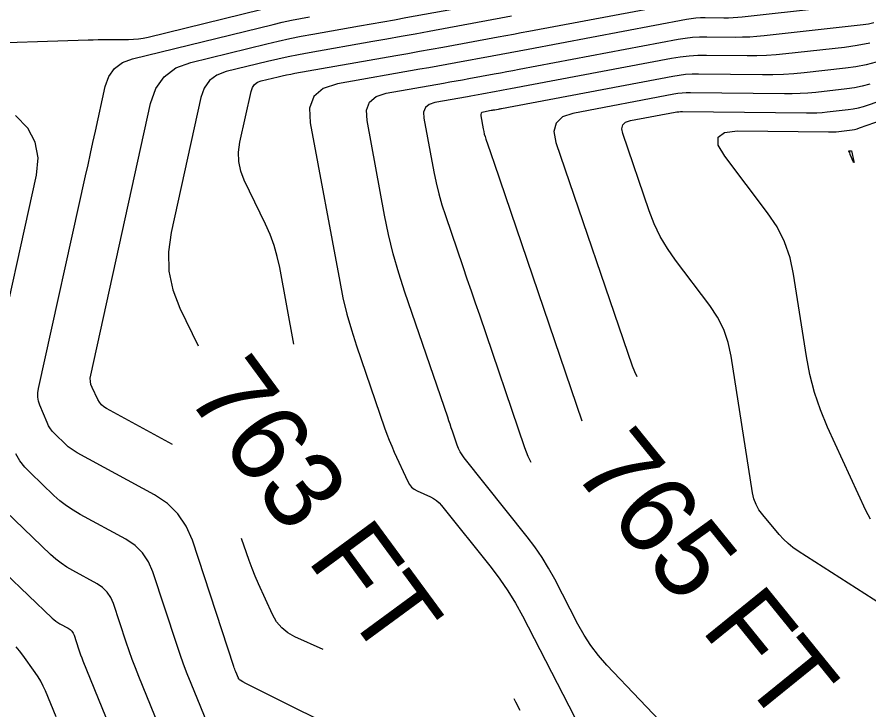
# Model space of a CAD drawing. Extents: x 1354696 to 1366163, y 660729 to 670380.
# Drawn here: x 1361893.5 to 1361958.5, y 664776.1 to 664829 of the extents above; entities that cross this region are included whole.
import ezdxf

# ---------------------------------------------------------------- set-up
doc = ezdxf.new("R2010")
doc.units = 0
doc.layers.add('R_Contour Annot', color=7, linetype='Continuous')
doc.layers.add('R_Contours', color=7, linetype='Continuous')

msp = doc.modelspace()

# ---------------------------------------------------------------- linework, layer by layer
at = {"layer": 'R_Contours'}
for points in [[(1361905.336, 664796.391), (1361900.301, 664799.132), (1361900.092, 664799.266), (1361899.912, 664799.427), (1361899.76, 664799.615), (1361899.635, 664799.83), (1361899.195, 664800.743), (1361899.105, 664800.974), (1361899.057, 664801.209), (1361899.049, 664801.449), (1361899.083, 664801.694), (1361903.643, 664822.421), (1361904.044, 664823.566), (1361904.69, 664824.472), (1361905.58, 664825.139), (1361906.716, 664825.566), (1361912.516, 664826.982), (1361913.393, 664827.189), (1361914.273, 664827.381), (1361915.156, 664827.559), (1361916.042, 664827.722), (1361919.593, 664828.346), (1361920.48, 664828.503), (1361921.368, 664828.661), (1361922.254, 664828.822), (1361923.141, 664828.984), (1361931.405, 664830.505)], [(1361914.596, 664804.055), (1361913.511, 664809.903), (1361913.323, 664810.758), (1361913.08, 664811.595), (1361912.781, 664812.414), (1361912.427, 664813.214), (1361910.806, 664816.571), (1361910.533, 664817.274), (1361910.385, 664817.992), (1361910.363, 664818.724), (1361910.466, 664819.472), (1361911.321, 664823.356), (1361911.423, 664823.647), (1361911.587, 664823.877), (1361911.813, 664824.047), (1361912.102, 664824.155), (1361913.381, 664824.468), (1361913.701, 664824.543), (1361914.023, 664824.613), (1361914.345, 664824.678), (1361914.669, 664824.738), (1361922.375, 664826.092), (1361923.273, 664826.25), (1361924.171, 664826.411), (1361925.069, 664826.573), (1361925.966, 664826.738), (1361930.184, 664827.514), (1361930.766, 664827.622), (1361931.348, 664827.73), (1361931.93, 664827.839), (1361932.512, 664827.948), (1361945.194, 664830.343)], [(1361889.586, 664826.971), (1361898.89, 664827.288), (1361899.274, 664827.299), (1361899.657, 664827.307), (1361900.04, 664827.313), (1361900.423, 664827.315), (1361901.957, 664827.316), (1361902.339, 664827.328), (1361902.718, 664827.362), (1361903.095, 664827.419), (1361903.469, 664827.499), (1361913.514, 664829.952)], [(1361955.001, 664829.714), (1361948.808, 664829.02), (1361948.455, 664828.985), (1361948.1, 664828.962), (1361947.745, 664828.95), (1361947.39, 664828.948), (1361945.966, 664828.964), (1361945.611, 664828.959), (1361945.258, 664828.937), (1361944.906, 664828.897), (1361944.556, 664828.84), (1361932.466, 664826.557), (1361931.777, 664826.428), (1361931.088, 664826.299), (1361930.399, 664826.171), (1361929.71, 664826.043), (1361926.952, 664825.536), (1361926.263, 664825.41), (1361925.573, 664825.285), (1361924.883, 664825.162), (1361924.193, 664825.04), (1361917.916, 664823.937), (1361916.829, 664823.581), (1361916.12, 664822.963), (1361915.789, 664822.083), (1361915.836, 664820.94), (1361918.082, 664808.829), (1361918.336, 664807.586), (1361918.635, 664806.355), (1361918.979, 664805.136), (1361919.368, 664803.928), (1361921.512, 664797.666), (1361921.68, 664797.195), (1361921.859, 664796.728), (1361922.05, 664796.266), (1361922.253, 664795.809), (1361923.275, 664793.577), (1361923.407, 664793.344), (1361923.572, 664793.146), (1361923.771, 664792.982), (1361924.005, 664792.853), (1361925.006, 664792.403), (1361925.247, 664792.277), (1361925.468, 664792.127), (1361925.669, 664791.95), (1361925.85, 664791.748), (1361929.637, 664787.001), (1361930.303, 664786.123), (1361930.923, 664785.216), (1361931.497, 664784.279), (1361932.026, 664783.313), (1361936.005, 664775.6)], [(1361920.002, 664773.628), (1361910.883, 664778.165), (1361910.832, 664778.191), (1361910.782, 664778.218), (1361910.732, 664778.247), (1361910.683, 664778.277), (1361910.49, 664778.399), (1361910.444, 664778.432), (1361910.406, 664778.471), (1361910.374, 664778.516), (1361910.35, 664778.566), (1361910.154, 664779.048), (1361910.115, 664779.146), (1361910.078, 664779.245), (1361910.043, 664779.344), (1361910.009, 664779.444), (1361906.844, 664789.086), (1361906.38, 664790.167), (1361905.744, 664791.105), (1361904.936, 664791.9), (1361903.957, 664792.551), (1361898.05, 664795.766), (1361897.812, 664795.906), (1361897.585, 664796.06), (1361897.369, 664796.229), (1361897.163, 664796.413), (1361896.362, 664797.176), (1361896.174, 664797.375), (1361896.009, 664797.591), (1361895.868, 664797.822), (1361895.752, 664798.07), (1361895.208, 664799.398), (1361895.107, 664799.707), (1361895.055, 664800.02), (1361895.053, 664800.337), (1361895.1, 664800.658), (1361898.689, 664816.896), (1361898.878, 664817.749), (1361899.066, 664818.602), (1361899.254, 664819.455), (1361899.442, 664820.308), (1361900.193, 664823.721), (1361900.463, 664824.493), (1361900.899, 664825.104), (1361901.5, 664825.554), (1361902.266, 664825.842), (1361913.015, 664828.467), (1361913.703, 664828.629), (1361914.394, 664828.78), (1361915.088, 664828.92), (1361915.784, 664829.048)], [(1361931.202, 664829.085), (1361930.795, 664829.01), (1361924.923, 664827.929), (1361923.847, 664827.732), (1361922.769, 664827.537), (1361921.692, 664827.344), (1361920.613, 664827.154), (1361915.744, 664826.298), (1361914.945, 664826.151), (1361914.149, 664825.991), (1361913.356, 664825.818), (1361912.565, 664825.631), (1361909.409, 664824.861), (1361908.697, 664824.593), (1361908.138, 664824.175), (1361907.733, 664823.607), (1361907.482, 664822.888), (1361905.216, 664812.587), (1361905.01, 664811.099), (1361905.054, 664809.639), (1361905.348, 664808.21), (1361905.893, 664806.809), (1361907.282, 664803.931)], [(1361943.51, 664774.253), (1361938.476, 664779.56), (1361937.839, 664780.28), (1361937.257, 664781.04), (1361936.731, 664781.84), (1361936.261, 664782.678), (1361934.489, 664786.112), (1361934.026, 664786.958), (1361933.524, 664787.778), (1361932.981, 664788.572), (1361932.399, 664789.34), (1361927.585, 664795.373), (1361927.421, 664795.599), (1361927.277, 664795.836), (1361927.154, 664796.085), (1361927.053, 664796.345), (1361926.69, 664797.41), (1361926.599, 664797.676), (1361926.508, 664797.942), (1361926.417, 664798.208), (1361926.326, 664798.474), (1361923.052, 664808.035), (1361922.586, 664809.484), (1361922.173, 664810.947), (1361921.814, 664812.424), (1361921.51, 664813.915), (1361920.173, 664821.124), (1361920.14, 664821.922), (1361920.371, 664822.537), (1361920.867, 664822.969), (1361921.626, 664823.217), (1361926.011, 664823.988), (1361926.493, 664824.073), (1361926.975, 664824.159), (1361927.457, 664824.246), (1361927.939, 664824.334), (1361929.865, 664824.689), (1361930.346, 664824.778), (1361930.828, 664824.867), (1361931.309, 664824.957), (1361931.79, 664825.048), (1361943.917, 664827.338), (1361944.457, 664827.426), (1361944.999, 664827.487), (1361945.544, 664827.521), (1361946.091, 664827.529), (1361948.285, 664827.504), (1361948.833, 664827.507), (1361949.38, 664827.526), (1361949.926, 664827.562), (1361950.471, 664827.614), (1361958.04, 664828.463), (1361958.447, 664828.52), (1361958.849, 664828.599)], [(1361958.539, 664827.037), (1361957.577, 664826.846), (1361956.602, 664826.71), (1361952.134, 664826.209), (1361951.397, 664826.138), (1361950.659, 664826.089), (1361949.92, 664826.063), (1361949.18, 664826.06), (1361946.086, 664826.095), (1361945.411, 664826.086), (1361944.74, 664826.043), (1361944.071, 664825.968), (1361943.406, 664825.859), (1361931.114, 664823.538), (1361930.841, 664823.487), (1361930.567, 664823.436), (1361930.294, 664823.385), (1361930.02, 664823.334), (1361928.925, 664823.133), (1361928.651, 664823.083), (1361928.377, 664823.033), (1361928.103, 664822.984), (1361927.829, 664822.936), (1361925.336, 664822.498), (1361924.904, 664822.356), (1361924.623, 664822.111), (1361924.491, 664821.761), (1361924.51, 664821.307), (1361925.27, 664817.209), (1361925.443, 664816.361), (1361925.647, 664815.522), (1361925.882, 664814.69), (1361926.147, 664813.866), (1361927.48, 664809.972), (1361927.796, 664809.05), (1361928.111, 664808.128), (1361928.426, 664807.206), (1361928.741, 664806.283), (1361932.189, 664796.173), (1361932.445, 664795.515), (1361932.677, 664795.044)], [(1361959.014, 664825.589), (1361958.248, 664825.391), (1361957.472, 664825.237), (1361956.686, 664825.127), (1361953.523, 664824.773), (1361952.732, 664824.696), (1361951.939, 664824.644), (1361951.146, 664824.616), (1361950.351, 664824.613), (1361945.469, 664824.668), (1361944.972, 664824.661), (1361944.478, 664824.63), (1361943.986, 664824.574), (1361943.495, 664824.494), (1361930.439, 664822.029), (1361930.373, 664822.016), (1361930.307, 664822.004), (1361930.241, 664821.992), (1361930.175, 664821.98), (1361929.911, 664821.931), (1361929.845, 664821.919), (1361929.779, 664821.907), (1361929.713, 664821.895), (1361929.647, 664821.883), (1361929.046, 664821.778), (1361928.942, 664821.744), (1361928.874, 664821.685), (1361928.842, 664821.6), (1361928.847, 664821.491), (1361929.03, 664820.503), (1361929.072, 664820.299), (1361929.121, 664820.096), (1361929.178, 664819.896), (1361929.242, 664819.697), (1361929.563, 664818.759), (1361929.639, 664818.537), (1361929.715, 664818.314), (1361929.791, 664818.092), (1361929.867, 664817.87), (1361936.574, 664798.201)], [(1361959.419, 664784.19), (1361953.069, 664788.263), (1361952.671, 664788.539), (1361952.298, 664788.842), (1361951.948, 664789.172), (1361951.622, 664789.529), (1361950.365, 664791.013), (1361950.081, 664791.397), (1361949.857, 664791.809), (1361949.692, 664792.249), (1361949.587, 664792.715), (1361947.963, 664803.141), (1361947.736, 664804.186), (1361947.386, 664805.179), (1361946.915, 664806.121), (1361946.322, 664807.011), (1361943.706, 664810.467), (1361943.09, 664811.351), (1361942.55, 664812.276), (1361942.086, 664813.241), (1361941.698, 664814.246), (1361939.688, 664820.131), (1361939.618, 664820.503), (1361939.69, 664820.792), (1361939.906, 664820.997), (1361940.264, 664821.12), (1361943.675, 664821.764), (1361943.814, 664821.787), (1361943.954, 664821.803), (1361944.095, 664821.811), (1361944.236, 664821.813), (1361953.704, 664821.708), (1361954.103, 664821.709), (1361954.501, 664821.723), (1361954.899, 664821.749), (1361955.296, 664821.788), (1361956.883, 664821.966), (1361957.277, 664822.021), (1361957.666, 664822.098), (1361958.051, 664822.197), (1361958.43, 664822.318), (1361964.236, 664824.347)], [(1361958.532, 664823.893), (1361957.957, 664823.745), (1361957.374, 664823.629), (1361956.784, 664823.546), (1361954.409, 664823.28), (1361953.815, 664823.223), (1361953.22, 664823.184), (1361952.624, 664823.163), (1361952.027, 664823.16), (1361944.853, 664823.241), (1361944.534, 664823.236), (1361944.216, 664823.216), (1361943.9, 664823.18), (1361943.585, 664823.129), (1361935.886, 664821.675), (1361935.078, 664821.399), (1361934.592, 664820.934), (1361934.428, 664820.282), (1361934.586, 664819.443), (1361940.406, 664802.406), (1361940.572, 664801.977), (1361940.757, 664801.591)], [(1361891.644, 664802.042), (1361894.939, 664816.948), (1361895.07, 664818.271), (1361894.848, 664819.472), (1361894.276, 664820.551), (1361893.351, 664821.507)], [(1361958.589, 664790.707), (1361958.233, 664791.362), (1361955.321, 664797.729), (1361954.777, 664799.034), (1361954.326, 664800.367), (1361953.968, 664801.728), (1361953.703, 664803.117), (1361952.726, 664809.39), (1361952.45, 664810.656), (1361952.027, 664811.859), (1361951.456, 664813), (1361950.737, 664814.078), (1361947.462, 664818.406), (1361946.969, 664819.259), (1361946.966, 664819.865), (1361947.454, 664820.222), (1361948.434, 664820.332), (1361955.38, 664820.255), (1361955.581, 664820.256), (1361955.782, 664820.263), (1361955.982, 664820.276), (1361956.182, 664820.295), (1361956.981, 664820.385), (1361957.179, 664820.413), (1361957.375, 664820.451), (1361957.569, 664820.501), (1361957.76, 664820.562), (1361960.684, 664821.584)], [(1361908.213, 664774.527), (1361906.747, 664778.14), (1361906.456, 664778.877), (1361906.176, 664779.619), (1361905.91, 664780.366), (1361905.656, 664781.117), (1361903.834, 664786.67), (1361903.501, 664787.445), (1361903.045, 664788.118), (1361902.465, 664788.688), (1361901.763, 664789.155), (1361898.269, 664791.057), (1361897.735, 664791.37), (1361897.225, 664791.717), (1361896.739, 664792.096), (1361896.278, 664792.508), (1361894.478, 664794.223), (1361894.055, 664794.67), (1361893.686, 664795.153), (1361893.37, 664795.674)], [(1361906.076, 664770.487), (1361902.749, 664778.688), (1361902.494, 664779.334), (1361902.25, 664779.984), (1361902.016, 664780.638), (1361901.794, 664781.295), (1361900.823, 664784.253), (1361900.622, 664784.723), (1361900.345, 664785.13), (1361899.994, 664785.476), (1361899.569, 664785.759), (1361897.716, 664786.767), (1361897.264, 664787.033), (1361896.831, 664787.327), (1361896.419, 664787.649), (1361896.027, 664787.998), (1361892.595, 664791.27)], [(1361916.833, 664780.746), (1361914.672, 664781.717), (1361914.126, 664782.02), (1361913.659, 664782.404), (1361913.272, 664782.868), (1361912.965, 664783.411), (1361911.895, 664785.747), (1361911.636, 664786.334), (1361911.394, 664786.928), (1361911.169, 664787.529), (1361910.96, 664788.136), (1361910.602, 664789.225)], [(1361890.711, 664788.316), (1361896.137, 664783.145), (1361896.274, 664783.023), (1361896.418, 664782.911), (1361896.569, 664782.808), (1361896.727, 664782.715), (1361897.374, 664782.363), (1361897.523, 664782.264), (1361897.646, 664782.143), (1361897.742, 664782.001), (1361897.813, 664781.836), (1361898.152, 664780.803), (1361898.23, 664780.573), (1361898.311, 664780.345), (1361898.397, 664780.118), (1361898.486, 664779.892), (1361903.939, 664766.448)], [(1361896.441, 664775.61), (1361895.625, 664777.588), (1361895.46, 664777.957), (1361895.275, 664778.315), (1361895.069, 664778.662), (1361894.844, 664778.998), (1361893.9, 664780.318), (1361893.657, 664780.642), (1361893.399, 664780.953)], [(1361931.851, 664776.076), (1361931.52, 664776.719), (1361931.39, 664776.972)]]:
    msp.add_lwpolyline(points, dxfattribs=at)
msp.add_lwpolyline([(1361957.049, 664818.505), (1361957.042, 664818.524), (1361957.037, 664818.544), (1361957.033, 664818.564), (1361957.02, 664818.65), (1361957.016, 664818.668), (1361957.01, 664818.685), (1361957.002, 664818.701), (1361956.992, 664818.716), (1361956.946, 664818.776), (1361956.939, 664818.788), (1361956.939, 664818.797), (1361956.946, 664818.802), (1361956.96, 664818.803), (1361957.057, 664818.802), (1361957.065, 664818.802), (1361957.079, 664818.804), (1361957.085, 664818.805), (1361957.09, 664818.806), (1361957.131, 664818.821), (1361957.138, 664818.822), (1361957.143, 664818.821), (1361957.147, 664818.817), (1361957.15, 664818.81), (1361957.32, 664818.011), (1361957.333, 664817.939), (1361957.33, 664817.913), (1361957.313, 664817.933), (1361957.28, 664817.998), (1361957.057, 664818.486)], close=True, dxfattribs=at)

# ---------------------------------------------------------------- texts
at = {"layer": 'R_Contour Annot'}
for s, rotation, p in [('763 FT', 306.31211, (1361906.279, 664800.174)), ('765 FT', 309.01745, (1361935.745, 664794.398))]:
    msp.add_text(s, height=6, rotation=rotation, dxfattribs=at).set_placement(p)

doc.saveas('drawing.dxf')
